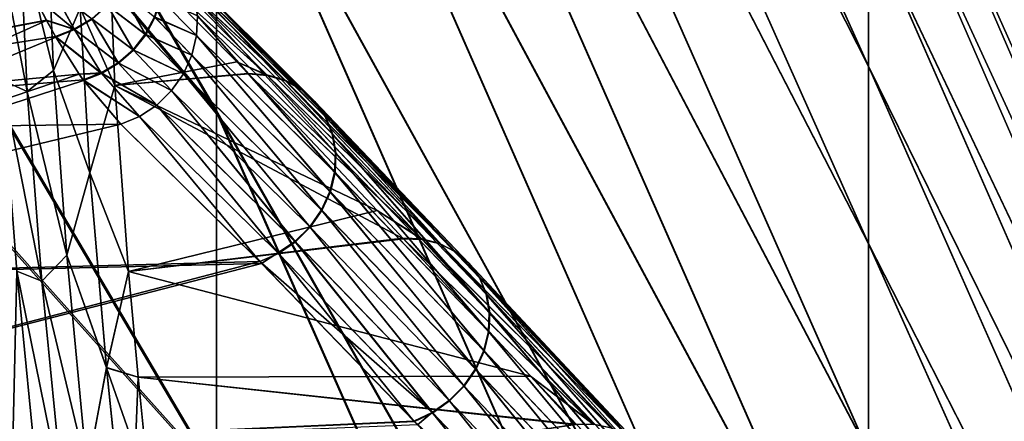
# Model space of a CAD drawing. Header units: metres. Extents: x -2 to 102, y -85 to 102.
# Tile 246 of 343: x 89.375 to 90.338, y 11.88 to 12.272. Entities that reach past the tile are written whole.
import ezdxf

# ---------------------------------------------------------------- set-up
doc = ezdxf.new("R2010")
doc.units = ezdxf.units.M
doc.layers.add('solid_21064300', color=7, linetype='CONTINUOUS')

msp = doc.modelspace()

# ---------------------------------------------------------------- linework, layer by layer
at = {"layer": 'solid_21064300'}
for points in [[(89.56752, 13.642151, -2.797242), (90.205063, 12.226871, -3.140185), (90.205063, 12.369237, -2.521725)], [(89.56752, 13.642151, -2.797242), (89.56752, 13.483349, -3.483123), (90.205063, 12.226871, -3.140185)], [(89.56752, 13.641843, 2.798743), (90.205063, 12.369047, 2.522657), (90.205063, 12.226575, 3.141337)], [(89.56752, 13.48287, 3.484979), (89.56752, 13.641843, 2.798743), (90.205063, 12.226575, 3.141337)], [(89.56752, 13.483349, -3.483123), (90.205063, 12.053601, -3.750708), (90.205063, 12.226871, -3.140185)], [(89.56752, 13.483349, -3.483123), (89.56752, 13.290086, -4.160103), (90.205063, 12.053601, -3.750708)], [(89.56752, 13.48287, 3.484979), (90.205063, 12.226575, 3.141337), (90.205063, 12.053178, 3.752071)], [(89.56752, 13.289399, 4.162298), (89.56752, 13.48287, 3.484979), (90.205063, 12.053178, 3.752071)], [(88.868202, 13.382913, -7.198717), (89.56752, 12.183601, -6.744829), (89.56752, 12.508906, -6.120467)], [(88.868202, 13.382913, -7.198717), (88.868202, 13.0115, -7.850142), (89.56752, 12.183601, -6.744829)], [(88.868202, 13.380642, 7.202936), (89.56752, 12.50739, 6.123565), (89.56752, 12.181745, 6.748182)], [(88.868202, 13.008777, 7.854655), (88.868202, 13.380642, 7.202936), (89.56752, 12.181745, 6.748182)], [(89.56752, 13.290086, -4.160103), (90.205063, 11.849868, -4.351752), (90.205063, 12.053601, -3.750708)], [(89.56752, 13.290086, -4.160103), (89.56752, 13.062857, -4.82645), (90.205063, 11.849868, -4.351752)], [(89.56752, 13.289399, 4.162298), (90.205063, 12.053178, 3.752071), (90.205063, 11.849295, 4.353315)], [(89.56752, 13.061927, 4.828967), (89.56752, 13.289399, 4.162298), (90.205063, 11.849295, 4.353315)], [(89.56752, 13.062857, -4.82645), (90.205063, 11.616185, -4.941797), (90.205063, 11.849868, -4.351752)], [(89.56752, 13.062857, -4.82645), (89.56752, 12.802241, -5.480462), (90.205063, 11.616185, -4.941797)], [(89.56752, 13.061927, 4.828967), (90.205063, 11.849295, 4.353315), (90.205063, 11.61544, 4.943548)], [(89.56752, 12.801035, 5.483281), (89.56752, 13.061927, 4.828967), (90.205063, 11.61544, 4.943548)], [(87.981567, 12.620817, 11.392597), (98.895546, 12.158201, 11.415393), (98.935745, 13.030113, 11.372429)], [(87.983307, 12.617163, -11.392777), (98.935745, 13.030113, -11.372429), (98.895546, 12.158201, -11.415393)], [(88.868202, 13.0115, -7.850142), (89.56752, 11.827157, -7.351953), (89.56752, 12.183601, -6.744829)], [(88.868202, 13.0115, -7.850142), (88.868202, 12.608404, -8.482453), (89.56752, 11.827157, -7.351953)], [(88.868202, 13.008777, 7.854655), (89.56752, 12.181745, 6.748182), (89.56752, 11.824931, 7.355533)], [(88.868202, 12.605194, 8.487224), (88.868202, 13.008777, 7.854655), (89.56752, 11.824931, 7.355533)], [(89.56752, 12.802241, -5.480462), (90.205063, 11.353144, -5.519352), (90.205063, 11.616185, -4.941797)], [(89.56752, 12.802241, -5.480462), (89.56752, 12.508906, -6.120467), (90.205063, 11.353144, -5.519352)], [(89.56752, 12.801035, 5.483281), (90.205063, 11.61544, 4.943548), (90.205063, 11.352208, 5.521277)], [(89.56752, 12.50739, 6.123565), (89.56752, 12.801035, 5.483281), (90.205063, 11.352208, 5.521277)], [(90.205063, 12.623672), (90.773743, 11.306211), (90.779366, 11.277663, 0.574141)], [(90.205063, 12.607708, 0.634671), (90.205063, 12.623672), (90.779366, 11.277663, 0.574141)], [(90.205063, 12.60772, -0.634434), (90.773743, 11.306211), (90.205063, 12.623672)], [(87.981567, 12.620817, 11.392597), (88.560776, 11.326357, 11.456383), (98.895546, 12.158201, 11.415393)], [(88.562424, 11.322414, -11.456576), (87.983307, 12.617163, -11.392777), (98.895546, 12.158201, -11.415393)], [(88.868202, 12.608404, -8.482453), (89.56752, 11.440485, -7.940287), (89.56752, 11.827157, -7.351953)], [(88.868202, 12.608404, -8.482453), (88.868202, 12.174607, -9.094109), (89.56752, 11.440485, -7.940287)], [(88.868202, 12.605194, 8.487224), (89.56752, 11.824931, 7.355533), (89.56752, 11.437862, 7.944065)], [(88.868202, 12.170878, 9.099099), (88.868202, 12.605194, 8.487224), (89.56752, 11.437862, 7.944065)], [(90.205063, 12.60772, -0.634434), (90.779366, 11.292268), (90.773743, 11.306211)], [(90.779366, 11.277662, -0.574141), (90.779366, 11.292268), (90.205063, 12.60772, -0.634434)], [(90.779366, 11.277662, -0.574141), (90.205063, 12.60772, -0.634434), (90.205063, 12.559903, -1.267264)], [(90.205063, 12.559855, 1.267738), (90.205063, 12.607708, 0.634671), (90.779366, 11.277663, 0.574141)], [(90.779366, 11.233885, -1.146797), (90.205063, 12.559903, -1.267264), (90.205063, 12.480341, -1.896892)], [(90.779366, 11.233885, -1.146797), (90.779366, 11.277662, -0.574141), (90.205063, 12.559903, -1.267264)], [(90.205063, 12.559855, 1.267738), (90.779366, 11.277663, 0.574141), (90.779366, 11.233885, 1.146796)], [(90.205063, 12.480234, 1.897597), (90.205063, 12.559855, 1.267738), (90.779366, 11.233885, 1.146796)], [(89.56752, 12.508906, -6.120467), (90.205063, 11.061408, -6.082958), (90.205063, 11.353144, -5.519352)], [(89.56752, 12.508906, -6.120467), (89.56752, 12.183601, -6.744829), (90.205063, 11.061408, -6.082958)], [(89.56752, 12.50739, 6.123565), (90.205063, 11.352208, 5.521277), (90.205063, 11.060262, 6.085042)], [(89.56752, 12.181745, 6.748182), (89.56752, 12.50739, 6.123565), (90.205063, 11.060262, 6.085042)], [(90.779366, 11.161048, -1.716487), (90.205063, 12.480341, -1.896892), (90.205063, 12.369237, -2.521725)], [(90.779366, 11.161048, -1.716487), (90.779366, 11.233885, -1.146797), (90.205063, 12.480341, -1.896892)], [(90.205063, 12.480234, 1.897597), (90.779366, 11.233885, 1.146796), (90.779366, 11.161048, 1.716485)], [(90.205063, 12.369047, 2.522657), (90.205063, 12.480234, 1.897597), (90.779366, 11.161048, 1.716485)], [(89.382462, 12.202014, -3.870711), (89.357719, 12.213084, -3.893952), (89.35009, 12.368695, -3.425688)], [(89.375053, 12.356243, -3.402672), (89.382462, 12.202014, -3.870711), (89.35009, 12.368695, -3.425688)], [(89.382462, 12.202019, 3.8707), (89.35009, 12.368687, 3.425714), (89.357719, 12.213076, 3.893975)], [(89.382462, 12.202019, 3.8707), (89.375053, 12.356246, 3.402663), (89.35009, 12.368687, 3.425714)], [(89.402046, 12.371417, -3.297195), (89.408073, 12.222604, -3.77112), (89.375053, 12.356243, -3.402672)], [(89.408073, 12.222591, 3.771156), (89.402046, 12.371406, 3.297236), (89.375053, 12.356246, 3.402663)], [(89.402046, 12.371417, -3.297195), (89.434082, 12.283585, -3.557935), (89.408073, 12.222604, -3.77112)], [(89.408073, 12.222591, 3.771156), (89.434082, 12.283608, 3.557863), (89.402046, 12.371406, 3.297236)], [(90.779366, 11.05934, -2.281736), (90.205063, 12.369237, -2.521725), (90.205063, 12.226871, -3.140185)], [(90.779366, 11.05934, -2.281736), (90.779366, 11.161048, -1.716487), (90.205063, 12.369237, -2.521725)], [(90.205063, 12.369047, 2.522657), (90.779366, 11.161048, 1.716485), (90.779366, 11.05934, 2.281734)], [(90.205063, 12.226575, 3.141337), (90.205063, 12.369047, 2.522657), (90.779366, 11.05934, 2.281734)], [(89.408073, 12.222591, 3.771156), (89.375053, 12.356246, 3.402663), (89.382462, 12.202019, 3.8707)], [(89.408073, 12.222604, -3.77112), (89.382462, 12.202014, -3.870711), (89.375053, 12.356243, -3.402672)], [(89.434082, 12.283585, -3.557935), (89.462112, 12.357787, -3.29037), (89.468216, 12.208145, -3.767266)], [(89.434082, 12.283608, 3.557863), (89.468216, 12.208144, 3.767267), (89.462112, 12.357787, 3.29037)], [(89.468216, 12.208145, -3.767266), (89.462112, 12.357787, -3.29037), (89.587257, 12.230998, -3.66799)], [(89.617271, 12.217916, -3.692155), (89.587257, 12.230998, -3.66799), (89.462112, 12.357787, -3.29037)], [(89.617271, 12.217916, -3.692155), (89.462112, 12.357787, -3.29037), (89.481087, 12.355737, -3.283763)], [(89.587273, 12.230985, 3.668028), (89.462112, 12.357787, 3.29037), (89.468216, 12.208144, 3.767267)], [(89.616844, 12.218364, 3.690947), (89.462112, 12.357787, 3.29037), (89.587273, 12.230985, 3.668028)], [(89.616844, 12.218364, 3.690947), (89.481087, 12.355738, 3.283766), (89.462112, 12.357787, 3.29037)], [(89.634499, 12.21314, 3.682607), (89.498932, 12.349857, 3.276349), (89.481087, 12.355738, 3.283766)], [(89.634499, 12.21314, 3.682607), (89.481087, 12.355738, 3.283766), (89.616844, 12.218364, 3.690947)], [(89.634926, 12.212694, -3.683812), (89.481087, 12.355737, -3.283763), (89.498932, 12.349857, -3.276346)], [(89.634926, 12.212694, -3.683812), (89.617271, 12.217916, -3.692155), (89.481087, 12.355737, -3.283763)], [(89.650734, 12.203892, -3.674802), (89.498932, 12.349857, -3.276346), (89.514908, 12.340386, -3.268419)], [(89.650734, 12.203892, -3.674802), (89.634926, 12.212694, -3.683812), (89.498932, 12.349857, -3.276346)], [(89.650299, 12.204335, 3.6736), (89.514908, 12.340384, 3.268422), (89.498932, 12.349857, 3.276349)], [(89.650299, 12.204335, 3.6736), (89.498932, 12.349857, 3.276349), (89.634499, 12.21314, 3.682607)], [(89.664047, 12.191866, -3.665493), (89.514908, 12.340386, -3.268419), (89.528366, 12.327708, -3.260304)], [(89.664047, 12.191866, -3.665493), (89.650734, 12.203892, -3.674802), (89.514908, 12.340386, -3.268419)], [(89.663612, 12.192307, 3.664294), (89.528366, 12.327706, 3.260309), (89.514908, 12.340384, 3.268422)], [(89.663612, 12.192307, 3.664294), (89.514908, 12.340384, 3.268422), (89.650299, 12.204335, 3.6736)], [(89.388733, 12.29589, -2.79855), (89.374985, 12.325422, -2.684892), (88.813019, 12.161544, -2.815824)], [(89.674324, 12.17711, -3.656265), (89.528366, 12.327708, -3.260304), (89.538773, 12.312342, -3.252335)], [(89.674324, 12.17711, -3.656265), (89.664047, 12.191866, -3.665493), (89.528366, 12.327708, -3.260304)], [(89.673889, 12.177549, 3.65507), (89.538773, 12.312339, 3.25234), (89.528366, 12.327706, 3.260309)], [(89.673889, 12.177549, 3.65507), (89.528366, 12.327706, 3.260309), (89.663612, 12.192307, 3.664294)], [(89.681137, 12.160226, -3.647495), (89.538773, 12.312342, -3.252335), (89.545685, 12.294912, -3.244835)], [(89.681137, 12.160226, -3.647495), (89.674324, 12.17711, -3.656265), (89.538773, 12.312342, -3.252335)], [(89.68071, 12.160664, 3.646304), (89.545685, 12.294909, 3.24484), (89.538773, 12.312339, 3.25234)], [(89.68071, 12.160664, 3.646304), (89.538773, 12.312339, 3.25234), (89.673889, 12.177549, 3.65507)], [(88.813019, 12.161545, 2.815824), (88.803009, 12.276986, 2.366037), (89.388519, 12.296324, 2.796928)], [(88.813019, 12.161545, 2.815824), (89.388519, 12.296324, 2.796928), (89.401169, 12.271768, 2.886817)], [(89.401237, 12.271638, -2.887283), (89.388733, 12.29589, -2.79855), (88.813019, 12.161544, -2.815824)], [(89.406464, 12.303244, 2.793853), (89.428375, 12.263082, 2.940074), (89.388519, 12.296324, 2.796928)], [(89.428375, 12.263082, 2.940074), (89.401169, 12.271768, 2.886817), (89.388519, 12.296324, 2.796928)], [(89.428642, 12.262627, -2.941673), (89.406677, 12.302814, -2.795468), (89.388733, 12.29589, -2.79855)], [(89.428642, 12.262627, -2.941673), (89.388733, 12.29589, -2.79855), (89.401237, 12.271638, -2.887283)], [(89.406464, 12.303244, 2.793853), (89.445694, 12.273314, 2.94019), (89.428375, 12.263082, 2.940074)], [(89.428642, 12.262627, -2.941673), (89.445969, 12.272865, -2.941785), (89.406677, 12.302814, -2.795468)], [(89.460709, 12.286628, 2.941561), (89.472816, 12.302484, 2.944133), (89.497879, 12.258082, 3.086832)], [(89.498222, 12.257637, -3.088389), (89.473091, 12.302053, -2.945727), (89.460983, 12.286188, -2.943154)], [(89.472816, 12.302484, 2.944133), (89.506752, 12.274974, 3.090037), (89.497879, 12.258082, 3.086832)], [(89.498222, 12.257637, -3.088389), (89.507095, 12.27454, -3.091594), (89.473091, 12.302053, -2.945727)], [(89.445694, 12.273314, 2.94019), (89.460709, 12.286628, 2.941561), (89.485939, 12.242988, 3.084819)], [(89.48629, 12.242531, -3.086379), (89.460983, 12.286188, -2.943154), (89.445969, 12.272865, -2.941785)], [(89.460709, 12.286628, 2.941561), (89.497879, 12.258082, 3.086832), (89.485939, 12.242988, 3.084819)], [(89.48629, 12.242531, -3.086379), (89.498222, 12.257637, -3.088389), (89.460983, 12.286188, -2.943154)], [(89.548073, 12.256763, 3.232441), (89.506752, 12.274974, 3.090037), (89.512238, 12.29303, 3.094316)], [(89.507095, 12.27454, -3.091594), (89.54808, 12.256764, -3.232435), (89.512581, 12.292607, -3.095875)], [(89.548828, 12.276129, 3.238116), (89.548073, 12.256763, 3.232441), (89.512238, 12.29303, 3.094316)], [(89.512581, 12.292607, -3.095875), (89.54808, 12.256764, -3.232435), (89.548828, 12.276132, -3.23811)], [(89.684227, 12.141903, -3.639541), (89.545685, 12.294912, -3.244835), (89.548828, 12.276132, -3.23811)], [(89.684227, 12.141903, -3.639541), (89.681137, 12.160226, -3.647495), (89.545685, 12.294912, -3.244835)], [(89.6838, 12.142339, 3.638354), (89.548828, 12.276129, 3.238116), (89.545685, 12.294909, 3.24484)], [(89.6838, 12.142339, 3.638354), (89.545685, 12.294909, 3.24484), (89.68071, 12.160664, 3.646304)], [(89.408073, 12.222591, 3.771156), (89.443649, 12.122596, 4.012061), (89.434082, 12.283608, 3.557863)], [(89.408073, 12.222604, -3.77112), (89.434082, 12.283585, -3.557935), (89.443649, 12.122569, -4.01213)], [(89.434082, 12.283608, 3.557863), (89.443649, 12.122596, 4.012061), (89.468216, 12.208144, 3.767267)], [(89.443649, 12.122569, -4.01213), (89.434082, 12.283585, -3.557935), (89.468216, 12.208145, -3.767266)], [(88.813019, 12.161545, 2.815824), (89.401169, 12.271768, 2.886817), (89.410004, 12.25585, 2.943126)], [(89.401237, 12.271638, -2.887283), (88.813019, 12.161544, -2.815824), (88.830605, 12.0153, -3.256021)], [(89.410271, 12.255381, -2.944765), (89.401237, 12.271638, -2.887283), (88.830605, 12.0153, -3.256021)], [(89.428375, 12.263082, 2.940074), (89.410004, 12.25585, 2.943126), (89.401169, 12.271768, 2.886817)], [(89.428642, 12.262627, -2.941673), (89.401237, 12.271638, -2.887283), (89.410271, 12.255381, -2.944765)], [(89.428375, 12.263082, 2.940074), (89.445694, 12.273314, 2.94019), (89.47139, 12.230255, 3.084074)], [(89.471733, 12.229788, -3.085641), (89.445969, 12.272865, -2.941785), (89.428642, 12.262627, -2.941673)], [(89.445694, 12.273314, 2.94019), (89.485939, 12.242988, 3.084819), (89.47139, 12.230255, 3.084074)], [(89.471733, 12.229788, -3.085641), (89.48629, 12.242531, -3.086379), (89.445969, 12.272865, -2.941785)], [(89.543457, 12.237601, 3.228047), (89.497879, 12.258082, 3.086832), (89.506752, 12.274974, 3.090037)], [(89.498222, 12.257637, -3.088389), (89.543457, 12.237602, -3.22804), (89.507095, 12.27454, -3.091594)], [(89.548073, 12.256763, 3.232441), (89.543457, 12.237601, 3.228047), (89.506752, 12.274974, 3.090037)], [(89.507095, 12.27454, -3.091594), (89.543457, 12.237602, -3.22804), (89.54808, 12.256764, -3.232435)], [(89.683022, 12.123324, 3.631545), (89.548073, 12.256763, 3.232441), (89.548828, 12.276129, 3.238116)], [(89.683449, 12.12289, -3.632729), (89.548828, 12.276132, -3.23811), (89.54808, 12.256764, -3.232435)], [(89.683449, 12.12289, -3.632729), (89.684227, 12.141903, -3.639541), (89.548828, 12.276132, -3.23811)], [(89.683022, 12.123324, 3.631545), (89.548828, 12.276129, 3.238116), (89.6838, 12.142339, 3.638354)], [(89.428375, 12.263082, 2.940074), (89.454773, 12.220361, 3.084625), (89.410004, 12.25585, 2.943126)], [(89.455109, 12.219886, -3.086201), (89.428642, 12.262627, -2.941673), (89.410271, 12.255381, -2.944765)], [(89.428375, 12.263082, 2.940074), (89.47139, 12.230255, 3.084074), (89.454773, 12.220361, 3.084625)], [(89.455109, 12.219886, -3.086201), (89.471733, 12.229788, -3.085641), (89.428642, 12.262627, -2.941673)], [(89.535156, 12.219426, 3.225112), (89.485939, 12.242988, 3.084819), (89.497879, 12.258082, 3.086832)], [(89.48629, 12.242531, -3.086379), (89.535164, 12.219426, -3.225106), (89.498222, 12.257637, -3.088389)], [(89.543457, 12.237601, 3.228047), (89.535156, 12.219426, 3.225112), (89.497879, 12.258082, 3.086832)], [(89.498222, 12.257637, -3.088389), (89.535164, 12.219426, -3.225106), (89.543457, 12.237602, -3.22804)], [(88.813019, 12.161545, 2.815824), (89.410004, 12.25585, 2.943126), (89.433128, 12.219095, 3.068547)], [(89.433189, 12.219005, -3.068847), (89.410271, 12.255381, -2.944765), (88.830605, 12.0153, -3.256021)], [(89.454773, 12.220361, 3.084625), (89.433128, 12.219095, 3.068547), (89.410004, 12.25585, 2.943126)], [(89.455109, 12.219886, -3.086201), (89.410271, 12.255381, -2.944765), (89.433189, 12.219005, -3.068847)], [(89.678841, 12.103963, -3.627336), (89.54808, 12.256764, -3.232435), (89.543457, 12.237602, -3.22804)], [(89.678413, 12.104398, 3.626156), (89.543457, 12.237601, 3.228047), (89.548073, 12.256763, 3.232441)], [(89.678413, 12.104398, 3.626156), (89.548073, 12.256763, 3.232441), (89.683022, 12.123324, 3.631545)], [(89.678841, 12.103963, -3.627336), (89.683449, 12.12289, -3.632729), (89.54808, 12.256764, -3.232435)], [(89.523521, 12.202978, 3.223758), (89.47139, 12.230255, 3.084074), (89.485939, 12.242988, 3.084819)], [(89.471733, 12.229788, -3.085641), (89.523529, 12.202976, -3.223752), (89.48629, 12.242531, -3.086379)], [(89.535156, 12.219426, 3.225112), (89.523521, 12.202978, 3.223758), (89.485939, 12.242988, 3.084819)], [(89.48629, 12.242531, -3.086379), (89.523529, 12.202976, -3.223752), (89.535164, 12.219426, -3.225106)], [(89.509018, 12.188927, 3.224038), (89.454773, 12.220361, 3.084625), (89.47139, 12.230255, 3.084074)], [(89.455109, 12.219886, -3.086201), (89.509026, 12.188925, -3.224033), (89.471733, 12.229788, -3.085641)], [(89.468216, 12.208145, -3.767266), (89.587257, 12.230998, -3.66799), (89.598495, 12.219309, -3.699585)], [(89.598068, 12.219758, 3.698378), (89.587273, 12.230985, 3.668028), (89.468216, 12.208144, 3.767267)], [(89.523521, 12.202978, 3.223758), (89.509018, 12.188927, 3.224038), (89.47139, 12.230255, 3.084074)], [(89.471733, 12.229788, -3.085641), (89.509026, 12.188925, -3.224033), (89.523529, 12.202976, -3.223752)], [(89.670166, 12.08633, 3.622405), (89.535156, 12.219426, 3.225112), (89.543457, 12.237601, 3.228047)], [(89.670593, 12.085896, -3.623583), (89.543457, 12.237602, -3.22804), (89.535164, 12.219426, -3.225106)], [(89.670593, 12.085896, -3.623583), (89.678841, 12.103963, -3.627336), (89.543457, 12.237602, -3.22804)], [(89.670166, 12.08633, 3.622405), (89.543457, 12.237601, 3.228047), (89.678413, 12.104398, 3.626156)], [(89.617271, 12.217916, -3.692155), (89.598495, 12.219309, -3.699585), (89.587257, 12.230998, -3.66799)], [(89.616844, 12.218364, 3.690947), (89.587273, 12.230985, 3.668028), (89.598068, 12.219758, 3.698378)], [(88.813019, 12.161545, 2.815824), (89.433128, 12.219095, 3.068547), (89.437195, 12.21349, 3.087291)], [(89.437553, 12.212996, -3.08894), (89.433189, 12.219005, -3.068847), (88.830605, 12.0153, -3.256021)], [(89.408073, 12.222604, -3.77112), (89.421143, 12.042149, -4.233809), (89.382462, 12.202014, -3.870711)], [(89.421143, 12.042135, 4.23384), (89.408073, 12.222591, 3.771156), (89.382462, 12.202019, 3.8707)], [(89.408073, 12.222604, -3.77112), (89.443649, 12.122569, -4.01213), (89.421143, 12.042149, -4.233809)], [(89.421143, 12.042135, 4.23384), (89.443649, 12.122596, 4.012061), (89.408073, 12.222591, 3.771156)], [(89.454773, 12.220361, 3.084625), (89.437195, 12.21349, 3.087291), (89.433128, 12.219095, 3.068547)], [(89.455109, 12.219886, -3.086201), (89.433189, 12.219005, -3.068847), (89.437553, 12.212996, -3.08894)], [(89.492249, 12.177847, 3.225941), (89.437195, 12.21349, 3.087291), (89.454773, 12.220361, 3.084625)], [(89.455109, 12.219886, -3.086201), (89.437553, 12.212996, -3.08894), (89.492249, 12.177844, -3.225938)], [(89.509018, 12.188927, 3.224038), (89.492249, 12.177847, 3.225941), (89.454773, 12.220361, 3.084625)], [(89.455109, 12.219886, -3.086201), (89.492249, 12.177844, -3.225938), (89.509026, 12.188925, -3.224033)], [(89.724579, 12.085713, 4.032183), (89.598068, 12.219758, 3.698378), (89.468216, 12.208144, 3.767267)], [(89.468216, 12.208145, -3.767266), (89.598495, 12.219309, -3.699585), (89.724571, 12.08572, -4.032168)], [(89.658615, 12.069862, 3.620447), (89.523521, 12.202978, 3.223758), (89.535156, 12.219426, 3.225112)], [(89.659042, 12.069428, -3.621624), (89.535164, 12.219426, -3.225106), (89.523529, 12.202976, -3.223752)], [(89.658615, 12.069862, 3.620447), (89.535156, 12.219426, 3.225112), (89.670166, 12.08633, 3.622405)], [(89.659042, 12.069428, -3.621624), (89.670593, 12.085896, -3.623583), (89.535164, 12.219426, -3.225106)], [(89.768211, 12.058052, 4.085801), (89.598068, 12.219758, 3.698378), (89.724579, 12.085713, 4.032183)], [(89.616844, 12.218364, 3.690947), (89.598068, 12.219758, 3.698378), (89.768211, 12.058052, 4.085801)], [(89.768684, 12.057543, -4.086957), (89.724571, 12.08572, -4.032168), (89.598495, 12.219309, -3.699585)], [(89.768684, 12.057543, -4.086957), (89.598495, 12.219309, -3.699585), (89.617271, 12.217916, -3.692155)], [(90.779366, 10.929024, -2.841083), (90.205063, 12.226871, -3.140185), (90.205063, 12.053601, -3.750708)], [(90.779366, 10.929024, -2.841083), (90.779366, 11.05934, -2.281736), (90.205063, 12.226871, -3.140185)], [(90.205063, 12.226575, 3.141337), (90.779366, 11.05934, 2.281734), (90.779366, 10.929025, 2.84108)], [(90.205063, 12.053178, 3.752071), (90.205063, 12.226575, 3.141337), (90.779366, 10.929025, 2.84108)], [(88.813019, 12.161545, 2.815824), (89.437195, 12.21349, 3.087291), (89.473885, 12.170189, 3.229391)], [(89.473885, 12.17019, -3.22939), (89.437553, 12.212996, -3.08894), (88.830605, 12.0153, -3.256021)], [(89.396736, 12.016863, -4.327261), (89.372192, 12.026572, -4.350638), (89.357719, 12.213084, -3.893952)], [(89.382462, 12.202014, -3.870711), (89.396736, 12.016863, -4.327261), (89.357719, 12.213084, -3.893952)], [(89.396736, 12.016869, 4.327249), (89.357719, 12.213076, 3.893975), (89.372192, 12.026565, 4.350656)], [(89.396736, 12.016869, 4.327249), (89.382462, 12.202019, 3.8707), (89.357719, 12.213076, 3.893975)], [(89.492249, 12.177847, 3.225941), (89.473885, 12.170189, 3.229391), (89.437195, 12.21349, 3.087291)], [(89.492249, 12.177844, -3.225938), (89.437553, 12.212996, -3.08894), (89.473885, 12.17019, -3.22939)], [(89.616844, 12.218364, 3.690947), (89.768211, 12.058052, 4.085801), (89.785637, 12.053587, 4.076552)], [(89.634499, 12.21314, 3.682607), (89.616844, 12.218364, 3.690947), (89.785637, 12.053587, 4.076552)], [(89.786118, 12.053081, -4.077706), (89.617271, 12.217916, -3.692155), (89.634926, 12.212694, -3.683812)], [(89.786118, 12.053081, -4.077706), (89.768684, 12.057543, -4.086957), (89.617271, 12.217916, -3.692155)], [(89.634499, 12.21314, 3.682607), (89.785637, 12.053587, 4.076552), (89.801247, 12.045553, 4.066485)], [(89.650299, 12.204335, 3.6736), (89.634499, 12.21314, 3.682607), (89.801247, 12.045553, 4.066485)], [(89.80172, 12.04505, -4.067635), (89.634926, 12.212694, -3.683812), (89.650734, 12.203892, -3.674802)], [(89.80172, 12.04505, -4.067635), (89.786118, 12.053081, -4.077706), (89.634926, 12.212694, -3.683812)], [(89.421143, 12.042135, 4.23384), (89.382462, 12.202019, 3.8707), (89.396736, 12.016869, 4.327249)], [(89.421143, 12.042149, -4.233809), (89.396736, 12.016863, -4.327261), (89.382462, 12.202014, -3.870711)], [(89.443649, 12.122569, -4.01213), (89.468216, 12.208145, -3.767266), (89.481491, 12.026047, -4.233655)], [(89.443649, 12.122596, 4.012061), (89.481491, 12.026043, 4.233664), (89.468216, 12.208144, 3.767267)], [(89.468216, 12.208145, -3.767266), (89.724571, 12.08572, -4.032168), (89.750191, 12.058177, -4.095188)], [(89.481491, 12.026047, -4.233655), (89.468216, 12.208145, -3.767266), (89.750191, 12.058177, -4.095188)], [(89.724579, 12.085713, 4.032183), (89.468216, 12.208144, 3.767267), (89.481491, 12.026043, 4.233664)], [(89.644226, 12.055665, 3.620362), (89.509018, 12.188927, 3.224038), (89.523521, 12.202978, 3.223758)], [(89.644661, 12.05523, -3.621537), (89.523529, 12.202976, -3.223752), (89.509026, 12.188925, -3.224033)], [(89.644226, 12.055665, 3.620362), (89.523521, 12.202978, 3.223758), (89.658615, 12.069862, 3.620447)], [(89.644661, 12.05523, -3.621537), (89.659042, 12.069428, -3.621624), (89.523529, 12.202976, -3.223752)], [(89.650299, 12.204335, 3.6736), (89.801247, 12.045553, 4.066485), (89.814377, 12.03428, 4.056011)], [(89.663612, 12.192307, 3.664294), (89.650299, 12.204335, 3.6736), (89.814377, 12.03428, 4.056011)], [(89.81485, 12.033777, -4.057158), (89.650734, 12.203892, -3.674802), (89.664047, 12.191866, -3.665493)], [(89.81485, 12.033777, -4.057158), (89.80172, 12.04505, -4.067635), (89.650734, 12.203892, -3.674802)], [(89.663612, 12.192307, 3.664294), (89.814377, 12.03428, 4.056011), (89.824509, 12.020226, 4.045558)], [(89.673889, 12.177549, 3.65507), (89.663612, 12.192307, 3.664294), (89.824509, 12.020226, 4.045558)], [(89.824982, 12.019727, -4.046702), (89.664047, 12.191866, -3.665493), (89.674324, 12.17711, -3.656265)], [(89.824982, 12.019727, -4.046702), (89.81485, 12.033777, -4.057158), (89.664047, 12.191866, -3.665493)], [(89.627602, 12.044318, 3.622153), (89.492249, 12.177847, 3.225941), (89.509018, 12.188927, 3.224038)], [(89.628029, 12.043883, -3.623328), (89.509026, 12.188925, -3.224033), (89.492249, 12.177844, -3.225938)], [(89.627602, 12.044318, 3.622153), (89.509018, 12.188927, 3.224038), (89.644226, 12.055665, 3.620362)], [(89.628029, 12.043883, -3.623328), (89.644661, 12.05523, -3.621537), (89.509026, 12.188925, -3.224033)], [(89.56752, 12.183601, -6.744829), (90.205063, 10.741715, -6.631189), (90.205063, 11.061408, -6.082958)], [(89.56752, 12.183601, -6.744829), (89.56752, 11.827157, -7.351953), (90.205063, 10.741715, -6.631189)], [(89.56752, 12.181745, 6.748182), (90.205063, 11.060262, 6.085042), (90.205063, 10.740341, 6.633415)], [(89.56752, 11.824931, 7.355533), (89.56752, 12.181745, 6.748182), (90.205063, 10.740341, 6.633415)], [(88.868202, 12.174607, -9.094109), (89.56752, 11.024573, -8.508327), (89.56752, 11.440485, -7.940287)], [(88.868202, 12.174607, -9.094109), (88.868202, 11.711164, -9.68362), (89.56752, 11.024573, -8.508327)], [(88.868202, 12.170878, 9.099099), (89.56752, 11.437862, 7.944065), (89.56752, 11.021529, 8.512271)], [(88.868202, 11.706888, 9.688789), (88.868202, 12.170878, 9.099099), (89.56752, 11.021529, 8.512271)], [(89.492249, 12.177847, 3.225941), (89.611633, 12.033919, 3.632052), (89.473885, 12.170189, 3.229391)], [(89.492249, 12.177844, -3.225938), (89.473885, 12.17019, -3.22939), (89.609764, 12.035812, -3.62697)], [(89.627602, 12.044318, 3.622153), (89.611633, 12.033919, 3.632052), (89.492249, 12.177847, 3.225941)], [(89.628029, 12.043883, -3.623328), (89.492249, 12.177844, -3.225938), (89.609764, 12.035812, -3.62697)], [(89.673889, 12.177549, 3.65507), (89.824509, 12.020226, 4.045558), (89.831215, 12.00397, 4.035556)], [(89.68071, 12.160664, 3.646304), (89.673889, 12.177549, 3.65507), (89.831215, 12.00397, 4.035556)], [(89.831688, 12.003472, -4.036696), (89.674324, 12.17711, -3.656265), (89.681137, 12.160226, -3.647495)], [(89.831688, 12.003472, -4.036696), (89.824982, 12.019727, -4.046702), (89.674324, 12.17711, -3.656265)], [(88.830605, 12.0153, 3.256021), (88.813019, 12.161545, 2.815824), (89.473885, 12.170189, 3.229391)], [(89.609764, 12.035812, -3.62697), (89.473885, 12.17019, -3.22939), (88.830605, 12.0153, -3.256021)], [(88.830605, 12.0153, 3.256021), (89.473885, 12.170189, 3.229391), (89.611633, 12.033919, 3.632052)], [(88.560776, 11.326357, 11.456383), (98.836884, 11.287977, 11.458274), (98.895546, 12.158201, 11.415393)], [(88.562424, 11.322414, -11.456576), (98.895546, 12.158201, -11.415393), (98.836884, 11.287977, -11.458274)], [(89.68071, 12.160664, 3.646304), (89.831215, 12.00397, 4.035556), (89.834229, 11.986176, 4.026413)], [(89.6838, 12.142339, 3.638354), (89.68071, 12.160664, 3.646304), (89.834229, 11.986176, 4.026413)], [(89.834702, 11.98568, -4.02755), (89.681137, 12.160226, -3.647495), (89.684227, 12.141903, -3.639541)], [(89.834702, 11.98568, -4.02755), (89.831688, 12.003472, -4.036696), (89.681137, 12.160226, -3.647495)], [(89.683022, 12.123324, 3.631545), (89.6838, 12.142339, 3.638354), (89.833427, 11.967571, 4.018504)], [(89.8339, 11.967076, -4.019637), (89.684227, 12.141903, -3.639541), (89.683449, 12.12289, -3.632729)], [(89.6838, 12.142339, 3.638354), (89.834229, 11.986176, 4.026413), (89.833427, 11.967571, 4.018504)], [(89.8339, 11.967076, -4.019637), (89.834702, 11.98568, -4.02755), (89.684227, 12.141903, -3.639541)], [(89.421143, 12.042135, 4.23384), (89.459824, 11.9322, 4.454596), (89.443649, 12.122596, 4.012061)], [(89.421143, 12.042149, -4.233809), (89.443649, 12.122569, -4.01213), (89.459824, 11.932169, -4.454661)], [(89.443649, 12.122596, 4.012061), (89.459824, 11.9322, 4.454596), (89.481491, 12.026043, 4.233664)], [(89.459824, 11.932169, -4.454661), (89.443649, 12.122569, -4.01213), (89.481491, 12.026047, -4.233655)], [(89.678413, 12.104398, 3.626156), (89.683022, 12.123324, 3.631545), (89.828835, 11.948918, 4.012152)], [(89.829315, 11.948424, -4.013282), (89.683449, 12.12289, -3.632729), (89.678841, 12.103963, -3.627336)], [(89.683022, 12.123324, 3.631545), (89.833427, 11.967571, 4.018504), (89.828835, 11.948918, 4.012152)], [(89.829315, 11.948424, -4.013282), (89.8339, 11.967076, -4.019637), (89.683449, 12.12289, -3.632729)], [(89.670166, 12.08633, 3.622405), (89.678413, 12.104398, 3.626156), (89.820648, 11.930981, 4.007617)], [(89.821129, 11.930488, -4.008745), (89.678841, 12.103963, -3.627336), (89.670593, 12.085896, -3.623583)], [(89.678413, 12.104398, 3.626156), (89.828835, 11.948918, 4.012152), (89.820648, 11.930981, 4.007617)], [(89.821129, 11.930488, -4.008745), (89.829315, 11.948424, -4.013282), (89.678841, 12.103963, -3.627336)], [(89.74971, 12.058692, 4.094024), (89.724579, 12.085713, 4.032183), (89.481491, 12.026043, 4.233664)], [(89.658615, 12.069862, 3.620447), (89.670166, 12.08633, 3.622405), (89.809204, 11.914493, 4.005085)], [(89.809677, 11.914, -4.006211), (89.670593, 12.085896, -3.623583), (89.659042, 12.069428, -3.621624)], [(89.670166, 12.08633, 3.622405), (89.820648, 11.930981, 4.007617), (89.809204, 11.914493, 4.005085)], [(89.809677, 11.914, -4.006211), (89.821129, 11.930488, -4.008745), (89.670593, 12.085896, -3.623583)], [(89.768684, 12.057543, -4.086957), (89.750191, 12.058177, -4.095188), (89.724571, 12.08572, -4.032168)], [(89.768211, 12.058052, 4.085801), (89.724579, 12.085713, 4.032183), (89.74971, 12.058692, 4.094024)], [(89.644226, 12.055665, 3.620362), (89.658615, 12.069862, 3.620447), (89.79496, 11.900129, 4.00466)], [(89.795433, 11.899635, -4.005785), (89.659042, 12.069428, -3.621624), (89.644661, 12.05523, -3.621537)], [(89.658615, 12.069862, 3.620447), (89.809204, 11.914493, 4.005085), (89.79496, 11.900129, 4.00466)], [(89.795433, 11.899635, -4.005785), (89.809677, 11.914, -4.006211), (89.659042, 12.069428, -3.621624)], [(89.874481, 11.923745, 4.381327), (89.74971, 12.058692, 4.094024), (89.481491, 12.026043, 4.233664)], [(89.481491, 12.026047, -4.233655), (89.750191, 12.058177, -4.095188), (89.874496, 11.923735, -4.381347)], [(89.627602, 12.044318, 3.622153), (89.644226, 12.055665, 3.620362), (89.778511, 11.888478, 4.006358)], [(89.778984, 11.887983, -4.007483), (89.644661, 12.05523, -3.621537), (89.628029, 12.043883, -3.623328)], [(89.644226, 12.055665, 3.620362), (89.79496, 11.900129, 4.00466), (89.778511, 11.888478, 4.006358)], [(89.778984, 11.887983, -4.007483), (89.795433, 11.899635, -4.005785), (89.644661, 12.05523, -3.621537)], [(89.935707, 11.877207, 4.464653), (89.74971, 12.058692, 4.094024), (89.874481, 11.923745, 4.381327)], [(89.768211, 12.058052, 4.085801), (89.74971, 12.058692, 4.094024), (89.935707, 11.877207, 4.464653)], [(89.936234, 11.876637, -4.465764), (89.874496, 11.923735, -4.381347), (89.750191, 12.058177, -4.095188)], [(89.936234, 11.876637, -4.465764), (89.750191, 12.058177, -4.095188), (89.768684, 12.057543, -4.086957)], [(89.768211, 12.058052, 4.085801), (89.935707, 11.877207, 4.464653), (89.952866, 11.873603, 4.454521)], [(89.785637, 12.053587, 4.076552), (89.768211, 12.058052, 4.085801), (89.952866, 11.873603, 4.454521)], [(89.953392, 11.873035, -4.455628), (89.768684, 12.057543, -4.086957), (89.786118, 12.053081, -4.077706)], [(89.953392, 11.873035, -4.455628), (89.936234, 11.876637, -4.465764), (89.768684, 12.057543, -4.086957)], [(89.785637, 12.053587, 4.076552), (89.952866, 11.873603, 4.454521), (89.968224, 11.866443, 4.443423)], [(89.801247, 12.045553, 4.066485), (89.785637, 12.053587, 4.076552), (89.968224, 11.866443, 4.443423)], [(89.96875, 11.865879, -4.444527), (89.786118, 12.053081, -4.077706), (89.80172, 12.04505, -4.067635)], [(89.96875, 11.865879, -4.444527), (89.953392, 11.873035, -4.455628), (89.786118, 12.053081, -4.077706)], [(89.801247, 12.045553, 4.066485), (89.968224, 11.866443, 4.443423), (89.981148, 11.856023, 4.431815)], [(89.814377, 12.03428, 4.056011), (89.801247, 12.045553, 4.066485), (89.981148, 11.856023, 4.431815)], [(90.779366, 10.770437, -3.393081), (90.205063, 12.053601, -3.750708), (90.205063, 11.849868, -4.351752)], [(90.779366, 10.770437, -3.393081), (90.779366, 10.929024, -2.841083), (90.205063, 12.053601, -3.750708)], [(90.205063, 12.053178, 3.752071), (90.779366, 10.929025, 2.84108), (90.779366, 10.770438, 3.393078)], [(90.205063, 11.849295, 4.353315), (90.205063, 12.053178, 3.752071), (90.779366, 10.770438, 3.393078)], [(89.609764, 12.035812, -3.62697), (88.830605, 12.0153, -3.256021), (88.855705, 11.83898, -3.684498)], [(89.760986, 11.8795, -4.01127), (89.609764, 12.035812, -3.62697), (88.855705, 11.83898, -3.684498)], [(89.421143, 12.042149, -4.233809), (89.441132, 11.830991, -4.683101), (89.396736, 12.016863, -4.327261)], [(89.441132, 11.830977, 4.683127), (89.421143, 12.042135, 4.23384), (89.396736, 12.016869, 4.327249)], [(89.421143, 12.042149, -4.233809), (89.459824, 11.932169, -4.454661), (89.441132, 11.830991, -4.683101)], [(89.441132, 11.830977, 4.683127), (89.459824, 11.9322, 4.454596), (89.421143, 12.042135, 4.23384)], [(89.778984, 11.887983, -4.007483), (89.628029, 12.043883, -3.623328), (89.609764, 12.035812, -3.62697)], [(89.778984, 11.887983, -4.007483), (89.609764, 12.035812, -3.62697), (89.760986, 11.8795, -4.01127)], [(89.627602, 12.044318, 3.622153), (89.760513, 11.879998, 4.010145), (89.611633, 12.033919, 3.632052)], [(89.627602, 12.044318, 3.622153), (89.778511, 11.888478, 4.006358), (89.760513, 11.879998, 4.010145)], [(89.981674, 11.855461, -4.432916), (89.80172, 12.04505, -4.067635), (89.81485, 12.033777, -4.057158)], [(89.981674, 11.855461, -4.432916), (89.96875, 11.865879, -4.444527), (89.80172, 12.04505, -4.067635)], [(88.855705, 11.83898, 3.684497), (88.830605, 12.0153, 3.256021), (89.611633, 12.033919, 3.632052)], [(88.855705, 11.83898, 3.684497), (89.611633, 12.033919, 3.632052), (89.760513, 11.879998, 4.010145)], [(89.372192, 12.026572, -4.350638), (89.393387, 11.810128, -4.793663), (89.368256, 11.85913, -4.747778)], [(89.393394, 11.810121, 4.793677), (89.372192, 12.026565, 4.350656), (89.368256, 11.859134, 4.747771)], [(89.41777, 11.801748, -4.770239), (89.393387, 11.810128, -4.793663), (89.372192, 12.026572, -4.350638)], [(89.396736, 12.016863, -4.327261), (89.41777, 11.801748, -4.770239), (89.372192, 12.026572, -4.350638)], [(89.417763, 11.801756, 4.770225), (89.372192, 12.026565, 4.350656), (89.393394, 11.810121, 4.793677)], [(89.417763, 11.801756, 4.770225), (89.396736, 12.016869, 4.327249), (89.372192, 12.026565, 4.350656)], [(89.814377, 12.03428, 4.056011), (89.981148, 11.856023, 4.431815), (89.991104, 11.842768, 4.420175)], [(89.824509, 12.020226, 4.045558), (89.814377, 12.03428, 4.056011), (89.991104, 11.842768, 4.420175)], [(89.991623, 11.842209, -4.421272), (89.81485, 12.033777, -4.057158), (89.824982, 12.019727, -4.046702)], [(89.991623, 11.842209, -4.421272), (89.981674, 11.855461, -4.432916), (89.81485, 12.033777, -4.057158)], [(89.441132, 11.830977, 4.683127), (89.396736, 12.016869, 4.327249), (89.417763, 11.801756, 4.770225)], [(89.441132, 11.830991, -4.683101), (89.41777, 11.801748, -4.770239), (89.396736, 12.016863, -4.327261)], [(89.459824, 11.932169, -4.454661), (89.481491, 12.026047, -4.233655), (89.490829, 11.923032, -4.462247)], [(89.459824, 11.9322, 4.454596), (89.490829, 11.923024, 4.462263), (89.481491, 12.026043, 4.233664)], [(89.490829, 11.923032, -4.462247), (89.481491, 12.026047, -4.233655), (89.874496, 11.923735, -4.381347)], [(89.874481, 11.923745, 4.381327), (89.481491, 12.026043, 4.233664), (89.490829, 11.923024, 4.462263)], [(89.824509, 12.020226, 4.045558), (89.991104, 11.842768, 4.420175), (89.997681, 11.827224, 4.408978)], [(89.831215, 12.00397, 4.035556), (89.824509, 12.020226, 4.045558), (89.997681, 11.827224, 4.408978)], [(89.998207, 11.826667, -4.410072), (89.824982, 12.019727, -4.046702), (89.831688, 12.003472, -4.036696)], [(89.998207, 11.826667, -4.410072), (89.991623, 11.842209, -4.421272), (89.824982, 12.019727, -4.046702)], [(89.831215, 12.00397, 4.035556), (89.997681, 11.827224, 4.408978), (90.00061, 11.810027, 4.398685)], [(89.834229, 11.986176, 4.026413), (89.831215, 12.00397, 4.035556), (90.00061, 11.810027, 4.398685)], [(90.001137, 11.809472, -4.399776), (89.831688, 12.003472, -4.036696), (89.834702, 11.98568, -4.02755)], [(90.001137, 11.809472, -4.399776), (89.998207, 11.826667, -4.410072), (89.831688, 12.003472, -4.036696)], [(89.833427, 11.967571, 4.018504), (89.834229, 11.986176, 4.026413), (89.999786, 11.791883, 4.389718)], [(90.000305, 11.79133, -4.390805), (89.834702, 11.98568, -4.02755), (89.8339, 11.967076, -4.019637)], [(89.834229, 11.986176, 4.026413), (90.00061, 11.810027, 4.398685), (89.999786, 11.791883, 4.389718)], [(90.000305, 11.79133, -4.390805), (90.001137, 11.809472, -4.399776), (89.834702, 11.98568, -4.02755)], [(89.828835, 11.948918, 4.012152), (89.833427, 11.967571, 4.018504), (89.995224, 11.773539, 4.382445)], [(89.995743, 11.772986, -4.38353), (89.8339, 11.967076, -4.019637), (89.829315, 11.948424, -4.013282)], [(89.833427, 11.967571, 4.018504), (89.999786, 11.791883, 4.389718), (89.995224, 11.773539, 4.382445)], [(89.995743, 11.772986, -4.38353), (90.000305, 11.79133, -4.390805), (89.8339, 11.967076, -4.019637)], [(89.820648, 11.930981, 4.007617), (89.828835, 11.948918, 4.012152), (89.987114, 11.755743, 4.377164)], [(89.98764, 11.755191, -4.378246), (89.829315, 11.948424, -4.013282), (89.821129, 11.930488, -4.008745)], [(89.828835, 11.948918, 4.012152), (89.995224, 11.773539, 4.382445), (89.987114, 11.755743, 4.377164)], [(89.98764, 11.755191, -4.378246), (89.995743, 11.772986, -4.38353), (89.829315, 11.948424, -4.013282)], [(89.441132, 11.830977, 4.683127), (89.482483, 11.713367, 4.883536), (89.459824, 11.9322, 4.454596)], [(89.441132, 11.830991, -4.683101), (89.459824, 11.932169, -4.454661), (89.482483, 11.713332, -4.8836)], [(89.459824, 11.9322, 4.454596), (89.482483, 11.713367, 4.883536), (89.490829, 11.923024, 4.462263)], [(89.459824, 11.932169, -4.454661), (89.490829, 11.923032, -4.462247), (89.501923, 11.812139, -4.687486)], [(89.482483, 11.713332, -4.8836), (89.459824, 11.932169, -4.454661), (89.501923, 11.812139, -4.687486)], [(89.809204, 11.914493, 4.005085), (89.820648, 11.930981, 4.007617), (89.975792, 11.739228, 4.374092)], [(89.976318, 11.738676, -4.375173), (89.821129, 11.930488, -4.008745), (89.809677, 11.914, -4.006211)], [(89.820648, 11.930981, 4.007617), (89.987114, 11.755743, 4.377164), (89.975792, 11.739228, 4.374092)], [(89.976318, 11.738676, -4.375173), (89.98764, 11.755191, -4.378246), (89.821129, 11.930488, -4.008745)], [(89.482483, 11.713367, 4.883536), (89.501923, 11.812126, 4.68751), (89.490829, 11.923024, 4.462263)], [(89.917557, 11.876973, 4.473677), (89.874481, 11.923745, 4.381327), (89.490829, 11.923024, 4.462263)], [(89.490829, 11.923032, -4.462247), (89.874496, 11.923735, -4.381347), (89.918083, 11.876397, -4.474792)], [(89.501923, 11.812139, -4.687486), (89.490829, 11.923032, -4.462247), (89.918083, 11.876397, -4.474792)], [(89.917557, 11.876973, 4.473677), (89.490829, 11.923024, 4.462263), (89.501923, 11.812126, 4.68751)], [(89.935707, 11.877207, 4.464653), (89.874481, 11.923745, 4.381327), (89.917557, 11.876973, 4.473677)], [(89.936234, 11.876637, -4.465764), (89.918083, 11.876397, -4.474792), (89.874496, 11.923735, -4.381347)], [(89.79496, 11.900129, 4.00466), (89.809204, 11.914493, 4.005085), (89.961731, 11.724672, 4.373354)], [(89.962257, 11.724119, -4.374434), (89.809677, 11.914, -4.006211), (89.795433, 11.899635, -4.005785)], [(89.809204, 11.914493, 4.005085), (89.975792, 11.739228, 4.374092), (89.961731, 11.724672, 4.373354)], [(89.962257, 11.724119, -4.374434), (89.976318, 11.738676, -4.375173), (89.809677, 11.914, -4.006211)], [(89.778511, 11.888478, 4.006358), (89.79496, 11.900129, 4.00466), (89.945496, 11.71267, 4.374982)], [(89.946022, 11.712116, -4.376062), (89.795433, 11.899635, -4.005785), (89.778984, 11.887983, -4.007483)], [(89.79496, 11.900129, 4.00466), (89.961731, 11.724672, 4.373354), (89.945496, 11.71267, 4.374982)], [(89.946022, 11.712116, -4.376062), (89.962257, 11.724119, -4.374434), (89.795433, 11.899635, -4.005785)], [(89.778511, 11.888478, 4.006358), (89.764137, 11.876196, 4.01873), (89.760513, 11.879998, 4.010145)], [(89.946022, 11.712116, -4.376062), (89.778984, 11.887983, -4.007483), (89.760986, 11.8795, -4.01127)], [(89.778511, 11.888478, 4.006358), (89.927795, 11.703713, 4.378933), (89.764137, 11.876196, 4.01873)], [(89.778511, 11.888478, 4.006358), (89.945496, 11.71267, 4.374982), (89.927795, 11.703713, 4.378933)], [(88.855705, 11.83898, 3.684497), (89.760513, 11.879998, 4.010145), (89.764137, 11.876196, 4.01873)]]:
    msp.add_3dface(points, dxfattribs=at)

doc.saveas('drawing.dxf')
